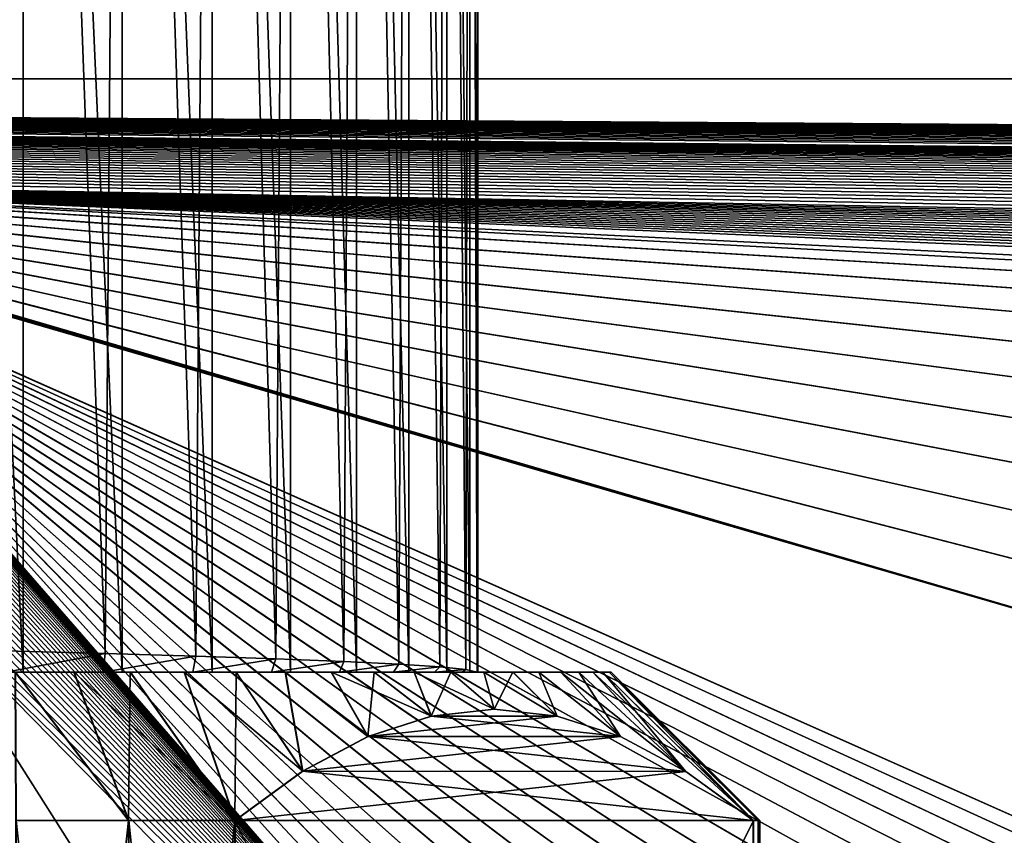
# Model space of a CAD drawing. Header units: metres. Extents: x -205 to 205, y -104 to 104.
# Tile 503 of 656: x -124 to -111, y 65 to 76. Entities that reach past the tile are written whole.
import ezdxf

# ---------------------------------------------------------------- set-up
doc = ezdxf.new("R2010")
doc.units = ezdxf.units.M
doc.layers.add('solid_01_2-CONSUMER_EHM_BOX_SW0001', color=7, linetype='CONTINUOUS')

msp = doc.modelspace()

# ---------------------------------------------------------------- linework, layer by layer
at = {"layer": 'solid_01_2-CONSUMER_EHM_BOX_SW0001'}
for points in [[(-125.375557, 97.045799, 36.444073), (-125.379723, 67.045799, 36.444038), (-123.92231, 67.045586, 35.643349)], [(-125.375557, 97.045799, 36.444073), (-123.92231, 67.045586, 35.643349), (-123.917908, 97.045586, 35.643269)], [(-124.167976, 67.333549, 13.20404), (-125.375481, 97.045799, 12.555962), (-123.917854, 97.045586, 13.356763)], [(-122.817085, 67.297325, 14.140361), (-124.167976, 67.333549, 13.20404), (-123.917854, 97.045586, 13.356763)], [(-123.917908, 97.045586, 35.643269), (-123.92231, 67.045586, 35.643349), (-122.585579, 67.045395, 34.671371)], [(-123.917908, 97.045586, 35.643269), (-122.585579, 67.045395, 34.671371), (-122.581192, 97.045395, 34.671333)], [(-122.817085, 67.297325, 14.140361), (-123.917854, 97.045586, 13.356763), (-122.581169, 97.045395, 14.328691)], [(-121.593155, 67.261169, 15.237186), (-122.817085, 67.297325, 14.140361), (-122.581169, 97.045395, 14.328691)], [(-122.581192, 97.045395, 34.671333), (-122.585579, 67.045395, 34.671371), (-121.373505, 67.045219, 33.534077)], [(-122.581192, 97.045395, 34.671333), (-121.373505, 67.045219, 33.534077), (-121.369263, 97.045227, 33.534153)], [(-121.593155, 67.261169, 15.237186), (-122.581169, 97.045395, 14.328691), (-121.369255, 97.045227, 15.465856)], [(-120.514854, 67.225113, 16.477804), (-121.593155, 67.261169, 15.237186), (-121.369255, 97.045227, 15.465856)], [(-121.369263, 97.045227, 33.534153), (-121.373505, 67.045219, 33.534077), (-120.320099, 67.045067, 32.259407)], [(-121.369263, 97.045227, 33.534153), (-120.320099, 67.045067, 32.259407), (-120.315826, 97.045074, 32.259418)], [(-120.514854, 67.225113, 16.477804), (-121.369255, 97.045227, 15.465856), (-120.315834, 97.045074, 16.740568)], [(-119.599052, 67.189102, 17.842916), (-120.514854, 67.225113, 16.477804), (-120.315834, 97.045074, 16.740568)], [(-120.315826, 97.045074, 32.259418), (-120.320099, 67.045067, 32.259407), (-119.429367, 67.044945, 30.857424)], [(-119.599052, 67.189102, 17.842916), (-120.315834, 97.045074, 16.740568), (-119.425018, 97.044945, 18.142662)], [(-120.315826, 97.045074, 32.259418), (-119.429367, 67.044945, 30.857424), (-119.425003, 97.044945, 30.857304)], [(-118.860092, 67.153015, 19.311092), (-119.599052, 67.189102, 17.842916), (-119.425018, 97.044945, 18.142662)], [(-119.425003, 97.044945, 30.857304), (-119.429367, 67.044945, 30.857424), (-118.725693, 67.044838, 29.359728)], [(-118.860092, 67.153015, 19.311092), (-119.425018, 97.044945, 18.142662), (-118.721367, 97.044846, 19.640308)], [(-119.425003, 97.044945, 30.857304), (-118.725693, 67.044838, 29.359728), (-118.721352, 97.044846, 29.359657)], [(-118.309341, 67.116898, 20.859663), (-118.860092, 67.153015, 19.311092), (-118.721367, 97.044846, 19.640308)], [(-118.721352, 97.044846, 29.359657), (-118.725693, 67.044838, 29.359728), (-118.211914, 67.044769, 27.781639)], [(-118.309341, 67.116898, 20.859663), (-118.721367, 97.044846, 19.640308), (-118.207626, 97.044769, 21.218306)], [(-118.721352, 97.044846, 29.359657), (-118.211914, 67.044769, 27.781639), (-118.207619, 97.044769, 27.78167)], [(-117.955299, 67.080795, 22.464758), (-118.309341, 67.116898, 20.859663), (-118.207626, 97.044769, 21.218306)], [(-118.207619, 97.044769, 27.78167), (-118.211914, 67.044769, 27.781639), (-117.903954, 67.044724, 26.165575)], [(-117.955299, 67.080795, 22.464758), (-118.207626, 97.044769, 21.218306), (-117.899673, 97.044724, 22.834372)], [(-118.207619, 97.044769, 27.78167), (-117.903954, 67.044724, 26.165575), (-117.899666, 97.044724, 26.165615)], [(-117.955299, 67.080795, 22.464758), (-117.899673, 97.044724, 22.834372), (-117.803474, 67.044708, 24.101458)], [(-117.899666, 97.044724, 26.165615), (-117.903954, 67.044724, 26.165575), (-117.797455, 67.044708, 24.5)], [(-117.899673, 97.044724, 22.834372), (-117.793159, 97.044708, 24.5), (-117.803474, 67.044708, 24.101458)], [(-117.899666, 97.044724, 26.165615), (-117.797455, 67.044708, 24.5), (-117.793159, 97.044708, 24.5)], [(-117.793159, 97.044708, 24.5), (-117.798965, 67.044708, 24.300388), (-117.803474, 67.044708, 24.101458)], [(-117.793159, 97.044708, 24.5), (-117.797455, 67.044708, 24.5), (-117.798965, 67.044708, 24.300388)], [(-200.010849, -74.958488), (-200.010773, 75.041512), (-0.010778, 75.04142)], [(-0.010849, -74.95858), (-200.010849, -74.958488), (-0.010778, 75.04142)], [(-0.010778, 75.04142, 1.5), (-0.010778, 75.04142), (-200.010773, 75.041512)], [(-0.010778, 75.04142, 1.5), (-200.010773, 75.041512), (-200.010773, 75.041512, 1.5)], [(-0.092699, 73.660339, 1.5), (-0.010778, 75.04142, 1.5), (-200.010773, 75.041512, 1.5)], [(-65.592697, 73.66037, 1.5), (-65.472809, 73.660767, 1.5), (-200.010773, 75.041512, 1.5)], [(-65.712799, 73.657394, 1.5), (-65.592697, 73.66037, 1.5), (-200.010773, 75.041512, 1.5)], [(-65.833015, 73.651825, 1.5), (-65.712799, 73.657394, 1.5), (-200.010773, 75.041512, 1.5)], [(-65.953247, 73.643661, 1.5), (-65.833015, 73.651825, 1.5), (-200.010773, 75.041512, 1.5)], [(-66.073395, 73.632919, 1.5), (-65.953247, 73.643661, 1.5), (-200.010773, 75.041512, 1.5)], [(-66.193352, 73.619576, 1.5), (-66.073395, 73.632919, 1.5), (-200.010773, 75.041512, 1.5)], [(-66.313034, 73.603653, 1.5), (-66.193352, 73.619576, 1.5), (-200.010773, 75.041512, 1.5)], [(-66.432327, 73.585129, 1.5), (-66.313034, 73.603653, 1.5), (-200.010773, 75.041512, 1.5)], [(-66.551147, 73.564018, 1.5), (-66.432327, 73.585129, 1.5), (-200.010773, 75.041512, 1.5)], [(-66.669388, 73.540306, 1.5), (-66.551147, 73.564018, 1.5), (-200.010773, 75.041512, 1.5)], [(-66.786957, 73.514008, 1.5), (-66.669388, 73.540306, 1.5), (-200.010773, 75.041512, 1.5)], [(-66.904366, 73.484962, 1.5), (-66.786957, 73.514008, 1.5), (-200.010773, 75.041512, 1.5)], [(-67.022049, 73.453064, 1.5), (-66.904366, 73.484962, 1.5), (-200.010773, 75.041512, 1.5)], [(-67.13974, 73.418419, 1.5), (-67.022049, 73.453064, 1.5), (-200.010773, 75.041512, 1.5)], [(-67.257187, 73.381111, 1.5), (-67.13974, 73.418419, 1.5), (-200.010773, 75.041512, 1.5)], [(-67.374138, 73.341255, 1.5), (-67.257187, 73.381111, 1.5), (-200.010773, 75.041512, 1.5)], [(-67.490334, 73.298927, 1.5), (-67.374138, 73.341255, 1.5), (-200.010773, 75.041512, 1.5)], [(-67.605515, 73.254227, 1.5), (-67.490334, 73.298927, 1.5), (-200.010773, 75.041512, 1.5)], [(-67.719437, 73.207253, 1.5), (-67.605515, 73.254227, 1.5), (-200.010773, 75.041512, 1.5)], [(-67.831848, 73.158104, 1.5), (-67.719437, 73.207253, 1.5), (-200.010773, 75.041512, 1.5)], [(-67.942474, 73.106857, 1.5), (-67.831848, 73.158104, 1.5), (-200.010773, 75.041512, 1.5)], [(-68.051079, 73.053627, 1.5), (-67.942474, 73.106857, 1.5), (-200.010773, 75.041512, 1.5)], [(-68.158195, 72.997993, 1.5), (-68.051079, 73.053627, 1.5), (-200.010773, 75.041512, 1.5)], [(-68.26442, 72.939606, 1.5), (-68.158195, 72.997993, 1.5), (-200.010773, 75.041512, 1.5)], [(-68.369576, 72.878647, 1.5), (-68.26442, 72.939606, 1.5), (-200.010773, 75.041512, 1.5)], [(-68.473503, 72.815323, 1.5), (-68.369576, 72.878647, 1.5), (-200.010773, 75.041512, 1.5)], [(-68.576027, 72.749817, 1.5), (-68.473503, 72.815323, 1.5), (-200.010773, 75.041512, 1.5)], [(-68.676971, 72.68232, 1.5), (-68.576027, 72.749817, 1.5), (-200.010773, 75.041512, 1.5)], [(-68.776169, 72.613029, 1.5), (-68.676971, 72.68232, 1.5), (-200.010773, 75.041512, 1.5)], [(-68.873444, 72.54213, 1.5), (-68.776169, 72.613029, 1.5), (-200.010773, 75.041512, 1.5)], [(-68.873444, 72.54213, 1.5), (-200.010773, 75.041512, 1.5), (-130.852737, 73.658592, 1.5)], [(-0.212802, 73.657364, 1.5), (-0.092699, 73.660339, 1.5), (-200.010773, 75.041512, 1.5)], [(-0.333018, 73.651794, 1.5), (-0.212802, 73.657364, 1.5), (-200.010773, 75.041512, 1.5)], [(-0.453247, 73.643631, 1.5), (-0.333018, 73.651794, 1.5), (-200.010773, 75.041512, 1.5)], [(-0.573391, 73.632889, 1.5), (-0.453247, 73.643631, 1.5), (-200.010773, 75.041512, 1.5)], [(-0.693352, 73.619545, 1.5), (-0.573391, 73.632889, 1.5), (-200.010773, 75.041512, 1.5)], [(-0.813032, 73.603622, 1.5), (-0.693352, 73.619545, 1.5), (-200.010773, 75.041512, 1.5)], [(-0.93233, 73.585098, 1.5), (-0.813032, 73.603622, 1.5), (-200.010773, 75.041512, 1.5)], [(-1.051149, 73.563988, 1.5), (-0.93233, 73.585098, 1.5), (-200.010773, 75.041512, 1.5)], [(-1.169391, 73.540276, 1.5), (-1.051149, 73.563988, 1.5), (-200.010773, 75.041512, 1.5)], [(-1.286956, 73.513977, 1.5), (-1.169391, 73.540276, 1.5), (-200.010773, 75.041512, 1.5)], [(-1.404369, 73.484924, 1.5), (-1.286956, 73.513977, 1.5), (-200.010773, 75.041512, 1.5)], [(-1.522048, 73.453033, 1.5), (-1.404369, 73.484924, 1.5), (-200.010773, 75.041512, 1.5)], [(-1.639738, 73.418388, 1.5), (-1.522048, 73.453033, 1.5), (-200.010773, 75.041512, 1.5)], [(-1.757186, 73.381081, 1.5), (-1.639738, 73.418388, 1.5), (-200.010773, 75.041512, 1.5)], [(-1.874135, 73.341225, 1.5), (-1.757186, 73.381081, 1.5), (-200.010773, 75.041512, 1.5)], [(-1.99033, 73.298897, 1.5), (-1.874135, 73.341225, 1.5), (-200.010773, 75.041512, 1.5)], [(-2.105517, 73.254196, 1.5), (-1.99033, 73.298897, 1.5), (-200.010773, 75.041512, 1.5)], [(-2.21944, 73.207222, 1.5), (-2.105517, 73.254196, 1.5), (-200.010773, 75.041512, 1.5)], [(-2.331845, 73.158073, 1.5), (-2.21944, 73.207222, 1.5), (-200.010773, 75.041512, 1.5)], [(-2.442476, 73.106827, 1.5), (-2.331845, 73.158073, 1.5), (-200.010773, 75.041512, 1.5)], [(-2.442476, 73.106827, 1.5), (-200.010773, 75.041512, 1.5), (-65.472809, 73.660767, 1.5)], [(-130.852737, 73.658592, 1.5), (-68.968628, 72.469826, 1.5), (-68.873444, 72.54213, 1.5)], [(-69.061539, 72.396294, 1.5), (-68.968628, 72.469826, 1.5), (-130.852737, 73.658592, 1.5)], [(-69.152023, 72.321739, 1.5), (-69.061539, 72.396294, 1.5), (-130.852737, 73.658592, 1.5)], [(-69.240265, 72.245735, 1.5), (-69.152023, 72.321739, 1.5), (-130.852737, 73.658592, 1.5)], [(-69.326576, 72.167816, 1.5), (-69.240265, 72.245735, 1.5), (-130.852737, 73.658592, 1.5)], [(-69.424805, 72.074677, 1.5), (-69.326576, 72.167816, 1.5), (-130.852737, 73.658592, 1.5)], [(-69.520348, 71.979355, 1.5), (-69.424805, 72.074677, 1.5), (-130.852737, 73.658592, 1.5)], [(-69.61319, 71.882057, 1.5), (-69.520348, 71.979355, 1.5), (-130.852737, 73.658592, 1.5)], [(-69.703293, 71.783012, 1.5), (-69.61319, 71.882057, 1.5), (-130.852737, 73.658592, 1.5)], [(-69.790642, 71.682434, 1.5), (-69.703293, 71.783012, 1.5), (-130.852737, 73.658592, 1.5)], [(-69.875206, 71.580551, 1.5), (-69.790642, 71.682434, 1.5), (-130.852737, 73.658592, 1.5)], [(-69.956963, 71.477577, 1.5), (-69.875206, 71.580551, 1.5), (-130.852737, 73.658592, 1.5)], [(-70.035889, 71.373688, 1.5), (-69.956963, 71.477577, 1.5), (-130.852737, 73.658592, 1.5)], [(-70.035889, 71.373688, 1.5), (-130.852737, 73.658592, 1.5), (-130.732178, 73.65377, 1.5)], [(-101.837761, 71.934502, 1.5), (-130.732178, 73.65377, 1.5), (-130.611282, 73.646355, 1.5)], [(-130.732178, 73.65377, 1.5), (-70.111977, 71.268303, 1.5), (-70.035889, 71.373688, 1.5)], [(-70.185249, 71.161293, 1.5), (-70.111977, 71.268303, 1.5), (-130.732178, 73.65377, 1.5)], [(-70.185249, 71.161293, 1.5), (-130.732178, 73.65377, 1.5), (-96.26078, 72.160912, 1.5)], [(-100.26078, 72.160912, 1.5), (-96.26078, 72.160912, 1.5), (-130.732178, 73.65377, 1.5)], [(-101.060455, 72.103615, 1.5), (-100.26078, 72.160912, 1.5), (-130.732178, 73.65377, 1.5)], [(-101.837761, 71.934502, 1.5), (-101.060455, 72.103615, 1.5), (-130.732178, 73.65377, 1.5)], [(-102.590096, 71.654503, 1.5), (-130.611282, 73.646355, 1.5), (-130.490219, 73.636337, 1.5)], [(-102.590096, 71.654503, 1.5), (-101.837761, 71.934502, 1.5), (-130.611282, 73.646355, 1.5)], [(-103.294289, 71.271027, 1.5), (-130.490219, 73.636337, 1.5), (-130.369156, 73.623734, 1.5)], [(-103.294289, 71.271027, 1.5), (-102.590096, 71.654503, 1.5), (-130.490219, 73.636337, 1.5)], [(-103.936592, 70.79229, 1.5), (-130.369156, 73.623734, 1.5), (-130.248276, 73.608559, 1.5)], [(-103.936592, 70.79229, 1.5), (-103.294289, 71.271027, 1.5), (-130.369156, 73.623734, 1.5)], [(-104.505432, 70.224449, 1.5), (-130.248276, 73.608559, 1.5), (-130.127731, 73.590805, 1.5)], [(-104.505432, 70.224449, 1.5), (-103.936592, 70.79229, 1.5), (-130.248276, 73.608559, 1.5)], [(-104.985626, 69.582321, 1.5), (-130.127731, 73.590805, 1.5), (-130.00769, 73.570488, 1.5)], [(-104.985626, 69.582321, 1.5), (-104.505432, 70.224449, 1.5), (-130.127731, 73.590805, 1.5)], [(-104.985626, 69.582321, 1.5), (-130.00769, 73.570488, 1.5), (-129.888351, 73.547615, 1.5)], [(-105.370773, 68.877403, 1.5), (-129.888351, 73.547615, 1.5), (-129.769852, 73.522194, 1.5)], [(-129.888351, 73.547615, 1.5), (-105.370773, 68.877403, 1.5), (-104.985626, 69.582321, 1.5)], [(-105.652397, 68.123283, 1.5), (-129.769852, 73.522194, 1.5), (-129.652374, 73.494232, 1.5)], [(-105.652397, 68.123283, 1.5), (-105.370773, 68.877403, 1.5), (-129.769852, 73.522194, 1.5)], [(-105.82254, 67.34375, 1.5), (-129.652374, 73.494232, 1.5), (-129.535324, 73.463509, 1.5)], [(-105.82254, 67.34375, 1.5), (-105.652397, 68.123283, 1.5), (-129.652374, 73.494232, 1.5)], [(-105.82254, 67.34375, 1.5), (-129.535324, 73.463509, 1.5), (-129.418182, 73.429886, 1.5)], [(-105.880226, 66.541466, 1.5), (-129.418182, 73.429886, 1.5), (-129.301178, 73.393494, 1.5)], [(-105.880226, 66.541466, 1.5), (-105.82254, 67.34375, 1.5), (-129.418182, 73.429886, 1.5)], [(-105.880226, 66.541466, 1.5), (-129.301178, 73.393494, 1.5), (-129.184586, 73.354454, 1.5)], [(-105.880226, 66.541466, 1.5), (-129.184586, 73.354454, 1.5), (-129.068649, 73.312897, 1.5)], [(-105.880226, 66.541466, 1.5), (-129.068649, 73.312897, 1.5), (-128.953613, 73.268951, 1.5)], [(-105.880226, 66.541466, 1.5), (-128.953613, 73.268951, 1.5), (-128.839737, 73.222733, 1.5)], [(-105.880226, 66.541466, 1.5), (-128.839737, 73.222733, 1.5), (-128.727249, 73.17437, 1.5)], [(-106.204552, 63.158184, 1.5), (-128.727249, 73.17437, 1.5), (-128.616425, 73.123993, 1.5)], [(-106.204552, 63.158184, 1.5), (-105.880226, 66.541466, 1.5), (-128.727249, 73.17437, 1.5)], [(-107.249123, 63.051384, 1.5), (-128.616425, 73.123993, 1.5), (-128.507507, 73.071732, 1.5)], [(-106.726822, 63.123993, 1.5), (-106.204552, 63.158184, 1.5), (-128.616425, 73.123993, 1.5)], [(-107.249123, 63.051384, 1.5), (-106.726822, 63.123993, 1.5), (-128.616425, 73.123993, 1.5)], [(-107.762001, 62.941498, 1.5), (-128.507507, 73.071732, 1.5), (-128.400757, 73.0177, 1.5)], [(-107.762001, 62.941498, 1.5), (-107.249123, 63.051384, 1.5), (-128.507507, 73.071732, 1.5)], [(-108.758698, 62.608707, 1.5), (-128.400757, 73.0177, 1.5), (-128.2957, 72.961487, 1.5)], [(-108.26506, 62.793743, 1.5), (-107.762001, 62.941498, 1.5), (-128.400757, 73.0177, 1.5)], [(-108.758698, 62.608707, 1.5), (-108.26506, 62.793743, 1.5), (-128.400757, 73.0177, 1.5)], [(-109.234642, 62.389309, 1.5), (-128.2957, 72.961487, 1.5), (-128.191803, 72.902702, 1.5)], [(-109.234642, 62.389309, 1.5), (-108.758698, 62.608707, 1.5), (-128.2957, 72.961487, 1.5)], [(-109.692467, 62.13485, 1.5), (-128.191803, 72.902702, 1.5), (-128.089203, 72.841515, 1.5)], [(-109.692467, 62.13485, 1.5), (-109.234642, 62.389309, 1.5), (-128.191803, 72.902702, 1.5)], [(-110.132599, 61.846027, 1.5), (-128.089203, 72.841515, 1.5), (-127.987999, 72.778114, 1.5)], [(-110.132599, 61.846027, 1.5), (-109.692467, 62.13485, 1.5), (-128.089203, 72.841515, 1.5)], [(-110.547989, 61.527843, 1.5), (-127.987999, 72.778114, 1.5), (-127.888329, 72.712677, 1.5)], [(-110.547989, 61.527843, 1.5), (-110.132599, 61.846027, 1.5), (-127.987999, 72.778114, 1.5)], [(-110.938171, 61.180035, 1.5), (-127.888329, 72.712677, 1.5), (-127.790306, 72.64537, 1.5)], [(-110.938171, 61.180035, 1.5), (-110.547989, 61.527843, 1.5), (-127.888329, 72.712677, 1.5)], [(-110.938171, 61.180035, 1.5), (-127.790306, 72.64537, 1.5), (-127.694061, 72.576385, 1.5)], [(-111.303612, 60.802868, 1.5), (-127.694061, 72.576385, 1.5), (-127.599701, 72.50589, 1.5)], [(-127.694061, 72.576385, 1.5), (-111.303612, 60.802868, 1.5), (-110.938171, 61.180035, 1.5)], [(-111.63868, 60.4021, 1.5), (-127.599701, 72.50589, 1.5), (-127.507362, 72.434067, 1.5)], [(-111.63868, 60.4021, 1.5), (-111.303612, 60.802868, 1.5), (-127.599701, 72.50589, 1.5)], [(-111.943024, 59.976765, 1.5), (-127.507362, 72.434067, 1.5), (-127.41716, 72.361092, 1.5)], [(-111.943024, 59.976765, 1.5), (-111.63868, 60.4021, 1.5), (-127.507362, 72.434067, 1.5)], [(-111.943024, 59.976765, 1.5), (-127.41716, 72.361092, 1.5), (-127.329208, 72.287148, 1.5)], [(-112.216988, 59.527828, 1.5), (-127.329208, 72.287148, 1.5), (-127.243393, 72.211868, 1.5)], [(-112.216988, 59.527828, 1.5), (-111.943024, 59.976765, 1.5), (-127.329208, 72.287148, 1.5)], [(-112.456055, 59.063999, 1.5), (-127.243393, 72.211868, 1.5), (-127.159515, 72.134842, 1.5)], [(-112.456055, 59.063999, 1.5), (-112.216988, 59.527828, 1.5), (-127.243393, 72.211868, 1.5)], [(-112.65937, 58.586098, 1.5), (-127.159515, 72.134842, 1.5), (-127.064102, 72.042938, 1.5)], [(-112.65937, 58.586098, 1.5), (-112.456055, 59.063999, 1.5), (-127.159515, 72.134842, 1.5)], [(-112.827782, 58.0933, 1.5), (-127.064102, 72.042938, 1.5), (-126.971321, 71.948982, 1.5)], [(-112.827782, 58.0933, 1.5), (-112.65937, 58.586098, 1.5), (-127.064102, 72.042938, 1.5)], [(-112.959282, 57.59182, 1.5), (-126.971321, 71.948982, 1.5), (-126.881172, 71.853157, 1.5)], [(-112.959282, 57.59182, 1.5), (-112.827782, 58.0933, 1.5), (-126.971321, 71.948982, 1.5)], [(-113.110168, 56.56694, 1.5), (-126.881172, 71.853157, 1.5), (-126.793648, 71.755638, 1.5)], [(-113.053185, 57.083721, 1.5), (-112.959282, 57.59182, 1.5), (-126.881172, 71.853157, 1.5)], [(-113.110168, 56.56694, 1.5), (-113.053185, 57.083721, 1.5), (-126.881172, 71.853157, 1.5)], [(-113.130234, 56.041473, 1.5), (-126.793648, 71.755638, 1.5), (-126.708763, 71.656593, 1.5)], [(-113.130234, 56.041473, 1.5), (-113.110168, 56.56694, 1.5), (-126.793648, 71.755638, 1.5)], [(-113.130234, 56.041473, 1.5), (-126.708763, 71.656593, 1.5), (-126.626503, 71.556206, 1.5)], [(-113.130234, 56.041473, 1.5), (-126.626503, 71.556206, 1.5), (-126.546875, 71.454651, 1.5)], [(-113.130234, 56.041473, 1.5), (-126.546875, 71.454651, 1.5), (-126.469872, 71.352051, 1.5)], [(-113.130234, 56.041473, 1.5), (-126.469872, 71.352051, 1.5), (-126.395508, 71.247917, 1.5)], [(-113.130234, 56.041473, 1.5), (-126.395508, 71.247917, 1.5), (-126.323769, 71.142128, 1.5)], [(-113.130234, 56.041473, 1.5), (-126.323769, 71.142128, 1.5), (-126.254662, 71.034813, 1.5)], [(-113.130234, 56.041473, 1.5), (-126.254662, 71.034813, 1.5), (-126.188187, 70.926094, 1.5)], [(-113.130234, 56.041473, 1.5), (-126.188187, 70.926094, 1.5), (-126.124336, 70.816101, 1.5)], [(-113.130234, 56.041473, 1.5), (-126.124336, 70.816101, 1.5), (-126.063126, 70.704941, 1.5)], [(-113.130234, 56.041473, 1.5), (-126.063126, 70.704941, 1.5), (-126.004539, 70.592758, 1.5)], [(-113.130234, 56.041473, 1.5), (-126.004539, 70.592758, 1.5), (-125.948578, 70.479668, 1.5)], [(-113.130234, 56.041473, 1.5), (-125.948578, 70.479668, 1.5), (-125.895248, 70.365799, 1.5)], [(-113.130234, 56.041473, 1.5), (-125.895248, 70.365799, 1.5), (-125.844513, 70.250992, 1.5)], [(-113.130234, 56.041473, 1.5), (-125.844513, 70.250992, 1.5), (-125.796326, 70.134918, 1.5)], [(-113.130234, 56.041473, 1.5), (-125.796326, 70.134918, 1.5), (-125.750725, 70.017662, 1.5)], [(-113.130234, 56.041473, 1.5), (-125.750725, 70.017662, 1.5), (-125.707741, 69.899353, 1.5)], [(-113.130234, 56.041473, 1.5), (-125.707741, 69.899353, 1.5), (-125.667412, 69.780083, 1.5)], [(-113.130234, 56.041473, 1.5), (-125.667412, 69.780083, 1.5), (-125.629776, 69.659981, 1.5)], [(-113.130234, 56.041473, 1.5), (-125.629776, 69.659981, 1.5), (-125.594856, 69.539139, 1.5)], [(-113.130234, 56.041473, 1.5), (-125.594856, 69.539139, 1.5), (-125.562706, 69.417686, 1.5)], [(-113.130234, 56.041473, 1.5), (-125.562706, 69.417686, 1.5), (-125.53334, 69.295715, 1.5)], [(-113.130234, 56.041473, 1.5), (-125.53334, 69.295715, 1.5), (-125.506798, 69.173317, 1.5)], [(-113.130234, 56.041473, 1.5), (-125.506798, 69.173317, 1.5), (-125.483009, 69.050293, 1.5)], [(-113.130234, 56.041473, 1.5), (-125.483009, 69.050293, 1.5), (-125.461967, 68.926582, 1.5)], [(-113.130234, 56.041473, 1.5), (-125.461967, 68.926582, 1.5), (-125.443657, 68.802185, 1.5)], [(-113.130234, 56.041473, 1.5), (-125.443657, 68.802185, 1.5), (-125.428093, 68.677109, 1.5)], [(-113.130234, 56.041473, 1.5), (-125.428093, 68.677109, 1.5), (-125.41526, 68.551346, 1.5)], [(-113.130234, 56.041473, 1.5), (-125.41526, 68.551346, 1.5), (-125.405174, 68.424904, 1.5)], [(-113.130234, 56.041473, 1.5), (-125.405174, 68.424904, 1.5), (-125.39782, 68.297783, 1.5)], [(-113.130234, 56.041473, 1.5), (-125.39782, 68.297783, 1.5), (-125.393211, 68.169968, 1.5)], [(-113.130234, 56.041473, 1.5), (-125.393211, 68.169968, 1.5), (-125.391335, 68.041481, 1.5)], [(-112.794594, 48.173843, 1.5), (-125.391335, 68.041481, 1.5), (-125.391342, 63.041477, 1.5)], [(-113.110489, 55.519238, 1.5), (-113.130234, 56.041473, 1.5), (-125.391335, 68.041481, 1.5)], [(-112.794594, 48.173843, 1.5), (-113.110489, 55.519238, 1.5), (-125.391335, 68.041481, 1.5)], [(-122.817085, 67.297325, 14.140361), (-124.156456, 67.045624, 13.846338), (-124.167976, 67.333549, 13.20404)], [(-122.817085, 67.297325, 14.140361), (-122.840912, 67.045433, 14.725695), (-124.156456, 67.045624, 13.846338)], [(-121.593155, 67.261169, 15.237186), (-122.840912, 67.045433, 14.725695), (-122.817085, 67.297325, 14.140361)], [(-121.593155, 67.261169, 15.237186), (-121.636345, 67.045258, 15.769969), (-122.840912, 67.045433, 14.725695)], [(-120.514854, 67.225113, 16.477804), (-121.636345, 67.045258, 15.769969), (-121.593155, 67.261169, 15.237186)], [(-120.514854, 67.225113, 16.477804), (-120.573921, 67.045105, 16.956318), (-121.636345, 67.045258, 15.769969)], [(-119.599052, 67.189102, 17.842916), (-120.573921, 67.045105, 16.956318), (-120.514854, 67.225113, 16.477804)], [(-119.599052, 67.189102, 17.842916), (-119.65863, 67.044975, 18.272747), (-120.573921, 67.045105, 16.956318)], [(-118.860092, 67.153015, 19.311092), (-119.65863, 67.044975, 18.272747), (-119.599052, 67.189102, 17.842916)], [(-118.860092, 67.153015, 19.311092), (-118.930153, 67.044868, 19.649616), (-119.65863, 67.044975, 18.272747)], [(-118.309341, 67.116898, 20.859663), (-118.930153, 67.044868, 19.649616), (-118.860092, 67.153015, 19.311092)], [(-123.23687, 67.045486, 11.664329), (-138.761734, 67.047722, 11.666607), (-139.520065, 67.047829, 12.156378)], [(-130.14444, 67.046478, 12.145492), (-123.23687, 67.045486, 11.664329), (-139.520065, 67.047829, 12.156378)], [(-123.23687, 67.045486, 11.664329), (-124.029152, 67.045601, 11.218123), (-138.761734, 67.047722, 11.666607)], [(-130.16571, 67.046486, 37.67321), (-124.025261, 67.045601, 37.779835), (-123.233109, 67.045486, 37.333397)], [(-128.526871, 67.046249, 37.466038), (-130.16571, 67.046486, 37.67321), (-123.233109, 67.045486, 37.333397)], [(-130.14444, 67.046478, 12.145492), (-122.478401, 67.04538, 12.153875), (-123.23687, 67.045486, 11.664329)], [(-130.14444, 67.046478, 12.145492), (-128.60228, 67.046257, 12.280476), (-122.478401, 67.04538, 12.153875)], [(-128.60228, 67.046257, 12.280476), (-127.06337, 67.046036, 12.612576), (-122.478401, 67.04538, 12.153875)], [(-126.915726, 67.046021, 37.052612), (-128.526871, 67.046249, 37.466038), (-123.233109, 67.045486, 37.333397)], [(-127.06337, 67.046036, 12.612576), (-121.751511, 67.045273, 12.689281), (-122.478401, 67.04538, 12.153875)], [(-127.06337, 67.046036, 12.612576), (-125.578941, 67.045822, 13.134429), (-121.751511, 67.045273, 12.689281)], [(-126.915726, 67.046021, 37.052612), (-123.233109, 67.045486, 37.333397), (-122.474785, 67.04538, 36.843624)], [(-125.379723, 67.045799, 36.444038), (-126.915726, 67.046021, 37.052612), (-122.474785, 67.04538, 36.843624)], [(-125.578941, 67.045822, 13.134429), (-121.05307, 67.045174, 13.271734), (-121.751511, 67.045273, 12.689281)], [(-125.578941, 67.045822, 13.134429), (-124.156456, 67.045624, 13.846338), (-121.05307, 67.045174, 13.271734)], [(-125.379723, 67.045799, 36.444038), (-121.748047, 67.045273, 36.308002), (-121.049767, 67.045174, 35.725342)], [(-123.92231, 67.045586, 35.643349), (-125.379723, 67.045799, 36.444038), (-121.049767, 67.045174, 35.725342)], [(-125.379723, 67.045799, 36.444038), (-122.474785, 67.04538, 36.843624), (-121.748047, 67.045273, 36.308002)], [(-124.156456, 67.045624, 13.846338), (-120.39048, 67.045082, 13.89468), (-121.05307, 67.045174, 13.271734)], [(-124.156456, 67.045624, 13.846338), (-122.840912, 67.045433, 14.725695), (-120.39048, 67.045082, 13.89468)], [(-122.49987, 65.045395, 9.776307), (-124.029152, 67.045601, 11.218123), (-123.23687, 67.045486, 11.664329)], [(-122.49987, 65.045395, 9.776307), (-124.017822, 65.045609, 8.998981), (-124.029152, 67.045601, 11.218123)], [(-122.495567, 65.045395, 39.22121), (-123.233109, 67.045486, 37.333397), (-124.025261, 67.045601, 37.779835)], [(-124.01329, 65.045609, 39.998981), (-122.495567, 65.045395, 39.22121), (-124.025261, 67.045601, 37.779835)], [(-123.92231, 67.045586, 35.643349), (-121.049767, 67.045174, 35.725342), (-120.38736, 67.045082, 35.102196)], [(-122.585579, 67.045395, 34.671371), (-123.92231, 67.045586, 35.643349), (-120.38736, 67.045082, 35.102196)], [(-122.49987, 65.045395, 9.776307), (-123.23687, 67.045486, 11.664329), (-122.478401, 67.04538, 12.153875)], [(-121.063393, 65.045189, 38.29528), (-122.474785, 67.04538, 36.843624), (-123.233109, 67.045486, 37.333397)], [(-122.495567, 65.045395, 39.22121), (-121.063393, 65.045189, 38.29528), (-123.233109, 67.045486, 37.333397)], [(-122.840912, 67.045433, 14.725695), (-119.771149, 67.044991, 14.551568), (-120.39048, 67.045082, 13.89468)], [(-122.840912, 67.045433, 14.725695), (-119.19352, 67.044907, 15.24536), (-119.771149, 67.044991, 14.551568)], [(-122.840912, 67.045433, 14.725695), (-121.636345, 67.045258, 15.769969), (-119.19352, 67.044907, 15.24536)], [(-122.585579, 67.045395, 34.671371), (-119.768219, 67.044991, 34.445126), (-119.190796, 67.044907, 33.751163)], [(-121.373505, 67.045219, 33.534077), (-122.585579, 67.045395, 34.671371), (-119.190796, 67.044907, 33.751163)], [(-122.585579, 67.045395, 34.671371), (-120.38736, 67.045082, 35.102196), (-119.768219, 67.044991, 34.445126)], [(-121.067429, 65.045189, 10.701818), (-122.49987, 65.045395, 9.776307), (-122.478401, 67.04538, 12.153875)], [(-121.067429, 65.045189, 10.701818), (-122.478401, 67.04538, 12.153875), (-121.751511, 67.045273, 12.689281)], [(-121.063393, 65.045189, 38.29528), (-121.748047, 67.045273, 36.308002), (-122.474785, 67.04538, 36.843624)], [(-121.067429, 65.045189, 10.701818), (-121.751511, 67.045273, 12.689281), (-121.05307, 67.045174, 13.271734)], [(-120.154114, 65.707527, 36.719994), (-121.049767, 67.045174, 35.725342), (-121.748047, 67.045273, 36.308002)], [(-121.063393, 65.045189, 38.29528), (-120.154114, 65.707527, 36.719994), (-121.748047, 67.045273, 36.308002)], [(-121.636345, 67.045258, 15.769969), (-118.654816, 67.04483, 15.977983), (-119.19352, 67.044907, 15.24536)], [(-121.636345, 67.045258, 15.769969), (-120.573921, 67.045105, 16.956318), (-118.654816, 67.04483, 15.977983)], [(-121.373505, 67.045219, 33.534077), (-119.190796, 67.044907, 33.751163), (-118.652313, 67.04483, 33.018387)], [(-120.320099, 67.045067, 32.259407), (-121.373505, 67.045219, 33.534077), (-118.652313, 67.04483, 33.018387)], [(-120.157684, 65.707527, 12.27684), (-121.067429, 65.045189, 10.701818), (-121.05307, 67.045174, 13.271734)], [(-120.157684, 65.707527, 12.27684), (-121.05307, 67.045174, 13.271734), (-120.39048, 67.045082, 13.89468)], [(-120.154114, 65.707527, 36.719994), (-120.38736, 67.045082, 35.102196), (-121.049767, 67.045174, 35.725342)], [(-120.573921, 67.045105, 16.956318), (-118.160629, 67.044762, 16.741323), (-118.654816, 67.04483, 15.977983)], [(-120.573921, 67.045105, 16.956318), (-117.716553, 67.044693, 17.527273), (-118.160629, 67.044762, 16.741323)], [(-120.573921, 67.045105, 16.956318), (-119.65863, 67.044975, 18.272747), (-117.716553, 67.044693, 17.527273)], [(-119.276535, 66.176514, 13.802402), (-120.39048, 67.045082, 13.89468), (-119.771149, 67.044991, 14.551568)], [(-119.276535, 66.176514, 13.802402), (-120.157684, 65.707527, 12.27684), (-120.39048, 67.045082, 13.89468)], [(-119.273415, 66.176514, 35.194176), (-119.768219, 67.044991, 34.445126), (-120.38736, 67.045082, 35.102196)], [(-120.154114, 65.707527, 36.719994), (-119.273415, 66.176514, 35.194176), (-120.38736, 67.045082, 35.102196)], [(-120.320099, 67.045067, 32.259407), (-118.158348, 67.044762, 32.254906), (-117.714508, 67.044693, 31.468828)], [(-119.429367, 67.044945, 30.857424), (-120.320099, 67.045067, 32.259407), (-117.714508, 67.044693, 31.468828)], [(-120.320099, 67.045067, 32.259407), (-118.652313, 67.04483, 33.018387), (-118.158348, 67.044762, 32.254906)], [(-119.276535, 66.176514, 13.802402), (-119.771149, 67.044991, 14.551568), (-119.19352, 67.044907, 15.24536)], [(-118.420113, 66.452606, 33.71579), (-119.190796, 67.044907, 33.751163), (-119.768219, 67.044991, 34.445126)], [(-119.273415, 66.176514, 35.194176), (-118.420113, 66.452606, 33.71579), (-119.768219, 67.044991, 34.445126)], [(-119.65863, 67.044975, 18.272747), (-117.321762, 67.04464, 18.339069), (-117.716553, 67.044693, 17.527273)], [(-119.65863, 67.044975, 18.272747), (-118.930153, 67.044868, 19.649616), (-117.321762, 67.04464, 18.339069)], [(-119.429367, 67.044945, 30.857424), (-117.319962, 67.04464, 30.656918), (-116.972504, 67.044586, 29.816647)], [(-118.725693, 67.044838, 29.359728), (-119.429367, 67.044945, 30.857424), (-116.972504, 67.044586, 29.816647)], [(-119.429367, 67.044945, 30.857424), (-117.714508, 67.044693, 31.468828), (-117.319962, 67.04464, 30.656918)], [(-118.422806, 66.452606, 15.280536), (-119.276535, 66.176514, 13.802402), (-119.19352, 67.044907, 15.24536)], [(-118.422806, 66.452606, 15.280536), (-119.19352, 67.044907, 15.24536), (-118.654816, 67.04483, 15.977983)], [(-118.420113, 66.452606, 33.71579), (-118.652313, 67.04483, 33.018387), (-119.190796, 67.044907, 33.751163)], [(-118.309341, 67.116898, 20.859663), (-118.380402, 67.044792, 21.089687), (-118.930153, 67.044868, 19.649616)], [(-118.930153, 67.044868, 19.649616), (-116.97406, 67.044586, 19.179239), (-117.321762, 67.04464, 18.339069)], [(-118.930153, 67.044868, 19.649616), (-116.676926, 67.044548, 20.038601), (-116.97406, 67.044586, 19.179239)], [(-118.930153, 67.044868, 19.649616), (-118.380402, 67.044792, 21.089687), (-116.676926, 67.044548, 20.038601)], [(-118.725693, 67.044838, 29.359728), (-116.675621, 67.044548, 28.957201), (-116.432793, 67.04451, 28.087759)], [(-118.211914, 67.044769, 27.781639), (-118.725693, 67.044838, 29.359728), (-116.432793, 67.04451, 28.087759)], [(-118.725693, 67.044838, 29.359728), (-116.972504, 67.044586, 29.816647), (-116.675621, 67.044548, 28.957201)], [(-118.422806, 66.452606, 15.280536), (-118.654816, 67.04483, 15.977983), (-118.160629, 67.044762, 16.741323)], [(-117.572983, 66.544846, 32.248039), (-118.158348, 67.044762, 32.254906), (-118.652313, 67.04483, 33.018387)], [(-118.420113, 66.452606, 33.71579), (-117.572983, 66.544846, 32.248039), (-118.652313, 67.04483, 33.018387)], [(-117.575241, 66.544846, 16.748039), (-118.422806, 66.452606, 15.280536), (-118.160629, 67.044762, 16.741323)], [(-117.955299, 67.080795, 22.464758), (-118.380402, 67.044792, 21.089687), (-118.309341, 67.116898, 20.859663)], [(-117.955299, 67.080795, 22.464758), (-118.004547, 67.044739, 22.571875), (-118.380402, 67.044792, 21.089687)], [(-118.380402, 67.044792, 21.089687), (-116.433846, 67.04451, 20.907972), (-116.676926, 67.044548, 20.038601)], [(-118.380402, 67.044792, 21.089687), (-116.245399, 67.044487, 21.785826), (-116.433846, 67.04451, 20.907972)], [(-118.380402, 67.044792, 21.089687), (-118.004547, 67.044739, 22.571875), (-116.245399, 67.044487, 21.785826)], [(-118.211914, 67.044769, 27.781639), (-116.244606, 67.044487, 27.209854), (-116.109314, 67.044464, 26.318895)], [(-117.903954, 67.044724, 26.165575), (-118.211914, 67.044769, 27.781639), (-116.109314, 67.044464, 26.318895)], [(-118.211914, 67.044769, 27.781639), (-116.432793, 67.04451, 28.087759), (-116.244606, 67.044487, 27.209854)], [(-117.575241, 66.544846, 16.748039), (-118.160629, 67.044762, 16.741323), (-117.716553, 67.044693, 17.527273)], [(-117.572983, 66.544846, 32.248039), (-117.714508, 67.044693, 31.468828), (-118.158348, 67.044762, 32.254906)], [(-117.955299, 67.080795, 22.464758), (-117.803474, 67.044708, 24.101458), (-118.004547, 67.044739, 22.571875)], [(-118.004547, 67.044739, 22.571875), (-116.109848, 67.044464, 22.67675), (-116.245399, 67.044487, 21.785826)], [(-118.004547, 67.044739, 22.571875), (-117.803474, 67.044708, 24.101458), (-116.109848, 67.044464, 22.67675)], [(-117.903954, 67.044724, 26.165575), (-116.109314, 67.044464, 26.318895), (-116.026917, 67.044456, 25.414879)], [(-117.903954, 67.044724, 26.165575), (-116.026917, 67.044456, 25.414879), (-117.797455, 67.044708, 24.5)], [(-117.803474, 67.044708, 24.101458), (-116.027184, 67.044456, 23.580744), (-116.109848, 67.044464, 22.67675)], [(-117.803474, 67.044708, 24.101458), (-117.798965, 67.044708, 24.300388), (-116.027184, 67.044456, 23.580744)], [(-117.798965, 67.044708, 24.300388), (-115.997421, 67.044449, 24.49781), (-116.027184, 67.044456, 23.580744)], [(-117.798965, 67.044708, 24.300388), (-117.797455, 67.044708, 24.5), (-115.997421, 67.044449, 24.49781)], [(-117.797455, 67.044708, 24.5), (-116.026917, 67.044456, 25.414879), (-115.997421, 67.044449, 24.49781)], [(-117.575241, 66.544846, 16.748039), (-117.716553, 67.044693, 17.527273), (-117.321762, 67.04464, 18.339069)], [(-116.725876, 66.45237, 30.780289), (-117.319962, 67.04464, 30.656918), (-117.714508, 67.044693, 31.468828)], [(-117.572983, 66.544846, 32.248039), (-116.725876, 66.45237, 30.780289), (-117.714508, 67.044693, 31.468828)], [(-116.727707, 66.45237, 18.215544), (-117.575241, 66.544846, 16.748039), (-117.321762, 67.04464, 18.339069)], [(-116.727707, 66.45237, 18.215544), (-117.321762, 67.04464, 18.339069), (-116.97406, 67.044586, 19.179239)], [(-116.725876, 66.45237, 30.780289), (-116.972504, 67.044586, 29.816647), (-117.319962, 67.04464, 30.656918)], [(-115.874062, 66.176033, 19.693678), (-116.97406, 67.044586, 19.179239), (-116.676926, 67.044548, 20.038601)], [(-115.874062, 66.176033, 19.693678), (-116.727707, 66.45237, 18.215544), (-116.97406, 67.044586, 19.179239)], [(-115.872658, 66.176033, 29.301905), (-116.675621, 67.044548, 28.957201), (-116.972504, 67.044586, 29.816647)], [(-116.725876, 66.45237, 30.780289), (-115.872658, 66.176033, 29.301905), (-116.972504, 67.044586, 29.816647)], [(-115.874062, 66.176033, 19.693678), (-116.676926, 67.044548, 20.038601), (-116.433846, 67.04451, 20.907972)], [(-114.992088, 65.706787, 27.776085), (-116.432793, 67.04451, 28.087759), (-116.675621, 67.044548, 28.957201)], [(-115.872658, 66.176033, 29.301905), (-114.992088, 65.706787, 27.776085), (-116.675621, 67.044548, 28.957201)], [(-114.993042, 65.706787, 21.21924), (-116.433846, 67.04451, 20.907972), (-116.245399, 67.044487, 21.785826)], [(-114.993042, 65.706787, 21.21924), (-115.874062, 66.176033, 19.693678), (-116.433846, 67.04451, 20.907972)], [(-114.992088, 65.706787, 27.776085), (-116.244606, 67.044487, 27.209854), (-116.432793, 67.04451, 28.087759)], [(-114.993042, 65.706787, 21.21924), (-116.245399, 67.044487, 21.785826), (-116.109848, 67.044464, 22.67675)], [(-114.082993, 65.044189, 26.200796), (-116.109314, 67.044464, 26.318895), (-116.244606, 67.044487, 27.209854)], [(-114.992088, 65.706787, 27.776085), (-114.082993, 65.044189, 26.200796), (-116.244606, 67.044487, 27.209854)], [(-114.083496, 65.044189, 22.794264), (-116.109848, 67.044464, 22.67675), (-116.027184, 67.044456, 23.580744)], [(-114.083496, 65.044189, 22.794264), (-114.993042, 65.706787, 21.21924), (-116.109848, 67.044464, 22.67675)], [(-114.082993, 65.044189, 26.200796), (-116.026917, 67.044456, 25.414879), (-116.109314, 67.044464, 26.318895)], [(-114.019226, 65.044182, 23.644821), (-116.027184, 67.044456, 23.580744), (-115.997421, 67.044449, 24.49781)], [(-114.019226, 65.044182, 23.644821), (-114.083496, 65.044189, 22.794264), (-116.027184, 67.044456, 23.580744)], [(-113.997704, 65.044182, 24.497517), (-115.997421, 67.044449, 24.49781), (-116.026917, 67.044456, 25.414879)], [(-114.018974, 65.044182, 25.35022), (-113.997704, 65.044182, 24.497517), (-116.026917, 67.044456, 25.414879)], [(-114.082993, 65.044189, 26.200796), (-114.018974, 65.044182, 25.35022), (-116.026917, 67.044456, 25.414879)], [(-113.997704, 65.044182, 24.497517), (-114.019226, 65.044182, 23.644821), (-115.997421, 67.044449, 24.49781)], [(-116.727707, 66.45237, 18.215544), (-118.422806, 66.452606, 15.280536), (-117.575241, 66.544846, 16.748039)], [(-118.420113, 66.452606, 33.71579), (-116.725876, 66.45237, 30.780289), (-117.572983, 66.544846, 32.248039)], [(-115.874062, 66.176033, 19.693678), (-119.276535, 66.176514, 13.802402), (-118.422806, 66.452606, 15.280536)], [(-119.273415, 66.176514, 35.194176), (-116.725876, 66.45237, 30.780289), (-118.420113, 66.452606, 33.71579)], [(-119.273415, 66.176514, 35.194176), (-115.872658, 66.176033, 29.301905), (-116.725876, 66.45237, 30.780289)], [(-115.874062, 66.176033, 19.693678), (-118.422806, 66.452606, 15.280536), (-116.727707, 66.45237, 18.215544)], [(-114.993042, 65.706787, 21.21924), (-120.157684, 65.707527, 12.27684), (-119.276535, 66.176514, 13.802402)], [(-120.154114, 65.707527, 36.719994), (-115.872658, 66.176033, 29.301905), (-119.273415, 66.176514, 35.194176)], [(-120.154114, 65.707527, 36.719994), (-114.992088, 65.706787, 27.776085), (-115.872658, 66.176033, 29.301905)], [(-114.993042, 65.706787, 21.21924), (-119.276535, 66.176514, 13.802402), (-115.874062, 66.176033, 19.693678)], [(-114.083496, 65.044189, 22.794264), (-121.067429, 65.045189, 10.701818), (-120.157684, 65.707527, 12.27684)], [(-121.063393, 65.045189, 38.29528), (-114.992088, 65.706787, 27.776085), (-120.154114, 65.707527, 36.719994)], [(-121.063393, 65.045189, 38.29528), (-114.082993, 65.044189, 26.200796), (-114.992088, 65.706787, 27.776085)], [(-114.083496, 65.044189, 22.794264), (-120.157684, 65.707527, 12.27684), (-114.993042, 65.706787, 21.21924)], [(-124.019821, 51.045444, 8.998981), (-124.017822, 65.045609, 8.998981), (-122.49987, 65.045395, 9.776307)], [(-122.501869, 51.045227, 9.776307), (-124.019821, 51.045444, 8.998981), (-122.49987, 65.045395, 9.776307)], [(-124.015289, 51.045444, 39.998981), (-122.497566, 51.045227, 39.22121), (-124.01329, 65.045609, 39.998981)], [(-122.497566, 51.045227, 39.22121), (-122.495567, 65.045395, 39.22121), (-124.01329, 65.045609, 39.998981)], [(-122.501869, 51.045227, 9.776307), (-122.49987, 65.045395, 9.776307), (-121.067429, 65.045189, 10.701818)], [(-121.069443, 51.045025, 10.701801), (-122.501869, 51.045227, 9.776307), (-121.067429, 65.045189, 10.701818)], [(-122.497566, 51.045227, 39.22121), (-121.065414, 51.045025, 38.2953), (-122.495567, 65.045395, 39.22121)], [(-121.065414, 51.045025, 38.2953), (-121.063393, 65.045189, 38.29528), (-122.495567, 65.045395, 39.22121)], [(-114.085487, 51.044025, 22.794292), (-121.069443, 51.045025, 10.701801), (-121.067429, 65.045189, 10.701818)], [(-114.085487, 51.044025, 22.794292), (-121.067429, 65.045189, 10.701818), (-114.083496, 65.044189, 22.794264)], [(-121.065414, 51.045025, 38.2953), (-114.082993, 65.044189, 26.200796), (-121.063393, 65.045189, 38.29528)], [(-114.084991, 51.044025, 26.200768), (-114.082993, 65.044189, 26.200796), (-121.065414, 51.045025, 38.2953)], [(-114.085487, 51.044025, 22.794292), (-114.083496, 65.044189, 22.794264), (-114.019226, 65.044182, 23.644821)], [(-114.021225, 51.044018, 23.644821), (-114.085487, 51.044025, 22.794292), (-114.019226, 65.044182, 23.644821)], [(-114.084991, 51.044025, 26.200768), (-114.020973, 51.044018, 25.35022), (-114.082993, 65.044189, 26.200796)], [(-114.020973, 51.044018, 25.35022), (-114.018974, 65.044182, 25.35022), (-114.082993, 65.044189, 26.200796)], [(-114.021225, 51.044018, 23.644821), (-114.019226, 65.044182, 23.644821), (-113.997704, 65.044182, 24.497517)], [(-114.021225, 51.044018, 23.644821), (-113.997704, 65.044182, 24.497517), (-113.999702, 51.044014, 24.497517)], [(-114.020973, 51.044018, 25.35022), (-113.999702, 51.044014, 24.497517), (-114.018974, 65.044182, 25.35022)], [(-113.999702, 51.044014, 24.497517), (-113.997704, 65.044182, 24.497517), (-114.018974, 65.044182, 25.35022)]]:
    msp.add_3dface(points, dxfattribs=at)

doc.saveas('drawing.dxf')
